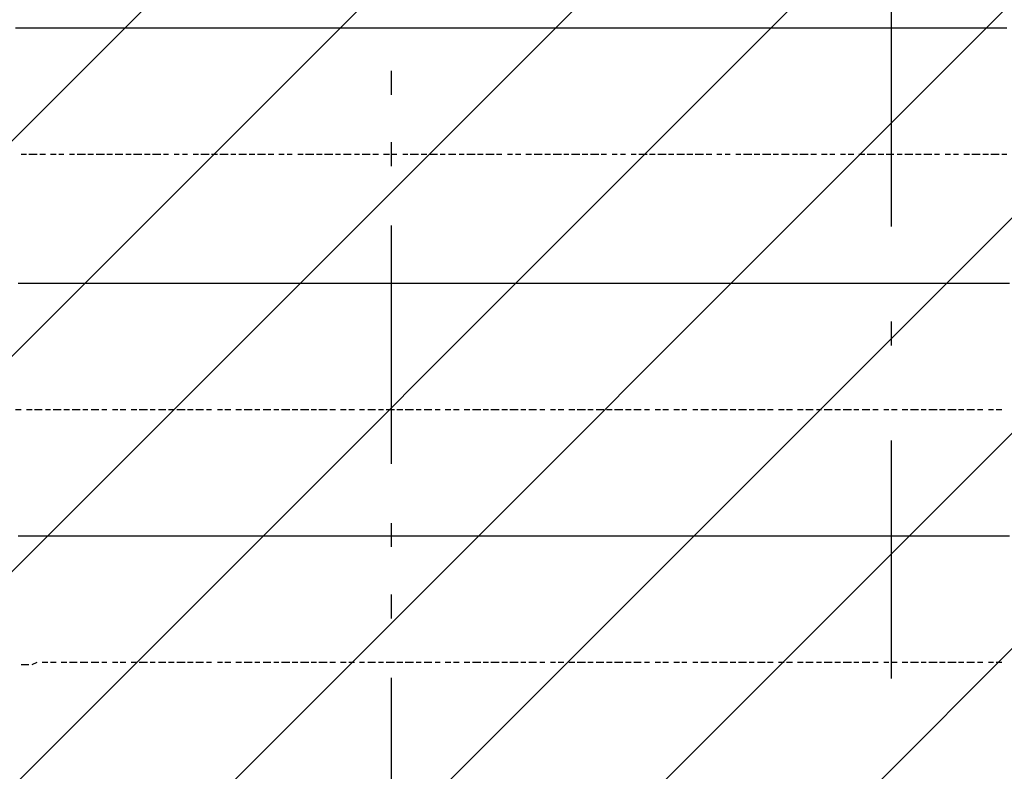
# Model space of a CAD drawing. Extents: x 997 to 109698, y 921 to 94021.
# Tile 413 of 656: x 16112 to 17664, y 43863 to 45047. Entities that reach past the tile are written whole.
import ezdxf

# ---------------------------------------------------------------- set-up
doc = ezdxf.new("R2010")
doc.units = 0
doc.header["$MEASUREMENT"] = 0
for name, color, linetype in [('12', 7, 'CONTINUOUS'), ('28', 7, 'CONTINUOUS'), ('40', 7, 'CONTINUOUS')]:
    doc.layers.add(name, color=color, linetype=linetype)

msp = doc.modelspace()

# ---------------------------------------------------------------- linework, layer by layer
at = {"layer": '12', "color": 5}
for p, q in [((16105.630503, 45033.563401), (16114.630503, 45033.563401)), ((16114.630503, 45033.563401), (16126.630503, 45033.563401)), ((16126.630503, 45033.563401), (16135.630503, 45033.563401)), ((16135.630503, 45033.563401), (16147.630503, 45033.563401)), ((16147.630503, 45033.563401), (16156.630503, 45033.563401)), ((16156.630503, 45033.563401), (16164.630503, 45033.563401)), ((16164.630503, 45033.563401), (16177.630503, 45033.563401)), ((16177.630503, 45033.563401), (16186.630503, 45033.563401)), ((16186.630503, 45033.563401), (16194.630503, 45033.563401)), ((16194.630503, 45033.563401), (16207.630503, 45033.563401)), ((16207.630503, 45033.563401), (16215.630503, 45033.563401)), ((16215.630503, 45033.563401), (16224.630503, 45033.563401)), ((16224.630503, 45033.563401), (16236.630503, 45033.563401)), ((16236.630503, 45033.563401), (16245.630503, 45033.563401)), ((16245.630503, 45033.563401), (16258.630503, 45033.563401)), ((16258.630503, 45033.563401), (16266.630503, 45033.563401)), ((16266.630503, 45033.563401), (16274.630503, 45033.563401)), ((16274.630503, 45033.563401), (16287.630503, 45033.563401)), ((16287.630503, 45033.563401), (16296.630503, 45033.563401)), ((16296.630503, 45033.563401), (16304.630503, 45033.563401)), ((16304.630503, 45033.563401), (16317.630503, 45033.563401)), ((16317.630503, 45033.563401), (16325.630503, 45033.563401)), ((16325.630503, 45033.563401), (16334.630503, 45033.563401)), ((16334.630503, 45033.563401), (16346.630503, 45033.563401)), ((16346.630503, 45033.563401), (16355.630503, 45033.563401)), ((16355.630503, 45033.563401), (16368.630503, 45033.563401)), ((16368.630503, 45033.563401), (16376.630503, 45033.563401)), ((16376.630503, 45033.563401), (16385.630503, 45033.563401)), ((16385.630503, 45033.563401), (16397.630503, 45033.563401)), ((16397.630503, 45033.563401), (16406.630503, 45033.563401)), ((16406.630503, 45033.563401), (16414.630503, 45033.563401)), ((16414.630503, 45033.563401), (16427.630503, 45033.563401)), ((16427.630503, 45033.563401), (16435.630503, 45033.563401)), ((16435.630503, 45033.563401), (16444.630503, 45033.563401)), ((16444.630503, 45033.563401), (16457.630503, 45033.563401)), ((16457.630503, 45033.563401), (16465.630503, 45033.563401)), ((16465.630503, 45033.563401), (16478.630503, 45033.563401)), ((16478.630503, 45033.563401), (16486.630503, 45033.563401)), ((16486.630503, 45033.563401), (16495.630503, 45033.563401)), ((16495.630503, 45033.563401), (16507.630503, 45033.563401)), ((16507.630503, 45033.563401), (16516.630503, 45033.563401)), ((16516.630503, 45033.563401), (16524.630503, 45033.563401)), ((16524.630503, 45033.563401), (16537.630503, 45033.563401)), ((16537.630503, 45033.563401), (16545.630503, 45033.563401)), ((16545.630503, 45033.563401), (16554.630503, 45033.563401)), ((16554.630503, 45033.563401), (16567.630503, 45033.563401)), ((16567.630503, 45033.563401), (16575.630503, 45033.563401)), ((16575.630503, 45033.563401), (16583.630503, 45033.563401)), ((16583.630503, 45033.563401), (16596.630503, 45033.563401)), ((16596.630503, 45033.563401), (16605.630503, 45033.563401)), ((16605.630503, 45033.563401), (16617.630503, 45033.563401)), ((16617.630503, 45033.563401), (16626.630503, 45033.563401)), ((16626.630503, 45033.563401), (16634.630503, 45033.563401)), ((16634.630503, 45033.563401), (16647.630503, 45033.563401)), ((16647.630503, 45033.563401), (16655.630503, 45033.563401)), ((16655.630503, 45033.563401), (16664.630503, 45033.563401)), ((16664.630503, 45033.563401), (16677.630503, 45033.563401)), ((16677.630503, 45033.563401), (16685.630503, 45033.563401)), ((16685.630503, 45033.563401), (16694.630503, 45033.563401)), ((16694.630503, 45033.563401), (16706.630503, 45033.563401)), ((16706.630503, 45033.563401), (16715.630503, 45033.563401)), ((16715.630503, 45033.563401), (16727.630503, 45033.563401)), ((16727.630503, 45033.563401), (16736.630503, 45033.563401)), ((16736.630503, 45033.563401), (16744.630503, 45033.563401)), ((16744.630503, 45033.563401), (16757.630503, 45033.563401)), ((16757.630503, 45033.563401), (16766.630503, 45033.563401)), ((16766.630503, 45033.563401), (16774.630503, 45033.563401)), ((16774.630503, 45033.563401), (16787.630503, 45033.563401)), ((16787.630503, 45033.563401), (16795.630503, 45033.563401)), ((16795.630503, 45033.563401), (16804.630503, 45033.563401)), ((16804.630503, 45033.563401), (16816.630503, 45033.563401)), ((16816.630503, 45033.563401), (16825.630503, 45033.563401)), ((16825.630503, 45033.563401), (16838.630503, 45033.563401)), ((16838.630503, 45033.563401), (16846.630503, 45033.563401)), ((16846.630503, 45033.563401), (16854.630503, 45033.563401)), ((16854.630503, 45033.563401), (16867.630503, 45033.563401)), ((16867.630503, 45033.563401), (16876.630503, 45033.563401)), ((16876.630503, 45033.563401), (16884.630503, 45033.563401)), ((16884.630503, 45033.563401), (16897.630503, 45033.563401)), ((16897.630503, 45033.563401), (16905.630503, 45033.563401)), ((16905.630503, 45033.563401), (16914.630503, 45033.563401)), ((16914.630503, 45033.563401), (16926.630503, 45033.563401)), ((16926.630503, 45033.563401), (16935.630503, 45033.563401)), ((16935.630503, 45033.563401), (16948.630503, 45033.563401)), ((16948.630503, 45033.563401), (16956.630503, 45033.563401)), ((16956.630503, 45033.563401), (16965.630503, 45033.563401)), ((16965.630503, 45033.563401), (16977.630503, 45033.563401)), ((16977.630503, 45033.563401), (16986.630503, 45033.563401)), ((16986.630503, 45033.563401), (16994.630503, 45033.563401)), ((16994.630503, 45033.563401), (17007.630503, 45033.563401)), ((17007.630503, 45033.563401), (17015.630503, 45033.563401)), ((17015.630503, 45033.563401), (17024.630503, 45033.563401)), ((17024.630503, 45033.563401), (17036.630503, 45033.563401)), ((17036.630503, 45033.563401), (17045.630503, 45033.563401)), ((17045.630503, 45033.563401), (17058.630503, 45033.563401)), ((17058.630503, 45033.563401), (17066.630503, 45033.563401)), ((17066.630503, 45033.563401), (17075.630503, 45033.563401)), ((17075.630503, 45033.563401), (17087.630503, 45033.563401)), ((17087.630503, 45033.563401), (17096.630503, 45033.563401)), ((17096.630503, 45033.563401), (17104.630503, 45033.563401)), ((17104.630503, 45033.563401), (17117.630503, 45033.563401)), ((17117.630503, 45033.563401), (17125.630503, 45033.563401)), ((17125.630503, 45033.563401), (17134.630503, 45033.563401)), ((17134.630503, 45033.563401), (17147.630503, 45033.563401)), ((17147.630503, 45033.563401), (17155.630503, 45033.563401)), ((17155.630503, 45033.563401), (17163.630503, 45033.563401)), ((17163.630503, 45033.563401), (17176.630503, 45033.563401)), ((17176.630503, 45033.563401), (17185.630503, 45033.563401)), ((17185.630503, 45033.563401), (17197.630503, 45033.563401)), ((17197.630503, 45033.563401), (17206.630503, 45033.563401)), ((17206.630503, 45033.563401), (17214.630503, 45033.563401)), ((17214.630503, 45033.563401), (17227.630503, 45033.563401)), ((17227.630503, 45033.563401), (17235.630503, 45033.563401)), ((17235.630503, 45033.563401), (17244.630503, 45033.563401)), ((17244.630503, 45033.563401), (17257.630503, 45033.563401)), ((17257.630503, 45033.563401), (17265.630503, 45033.563401)), ((17265.630503, 45033.563401), (17274.630503, 45033.563401)), ((17274.630503, 45033.563401), (17286.630503, 45033.563401)), ((17286.630503, 45033.563401), (17295.630503, 45033.563401)), ((17295.630503, 45033.563401), (17307.630503, 45033.563401)), ((17307.630503, 45033.563401), (17316.630503, 45033.563401)), ((17316.630503, 45033.563401), (17324.630503, 45033.563401)), ((17324.630503, 45033.563401), (17337.630503, 45033.563401)), ((17337.630503, 45033.563401), (17346.630503, 45033.563401)), ((17346.630503, 45033.563401), (17354.630503, 45033.563401)), ((17354.630503, 45033.563401), (17367.630503, 45033.563401)), ((17367.630503, 45033.563401), (17375.630503, 45033.563401)), ((17375.630503, 45033.563401), (17384.630503, 45033.563401)), ((17384.630503, 45033.563401), (17396.630503, 45033.563401)), ((17396.630503, 45033.563401), (17405.630503, 45033.563401)), ((17405.630503, 45033.563401), (17417.630503, 45033.563401)), ((17417.630503, 45033.563401), (17426.630503, 45033.563401)), ((17426.630503, 45033.563401), (17434.630503, 45033.563401)), ((17434.630503, 45033.563401), (17447.630503, 45033.563401)), ((17447.630503, 45033.563401), (17456.630503, 45033.563401)), ((17456.630503, 45033.563401), (17464.630503, 45033.563401)), ((17464.630503, 45033.563401), (17477.630503, 45033.563401)), ((17477.630503, 45033.563401), (17485.630503, 45033.563401)), ((17485.630503, 45033.563401), (17494.630503, 45033.563401)), ((17494.630503, 45033.563401), (17506.630503, 45033.563401)), ((17506.630503, 45033.563401), (17515.630503, 45033.563401)), ((17515.630503, 45033.563401), (17528.630503, 45033.563401)), ((17528.630503, 45033.563401), (17536.630503, 45033.563401)), ((17536.630503, 45033.563401), (17544.630503, 45033.563401)), ((17544.630503, 45033.563401), (17557.630503, 45033.563401)), ((17557.630503, 45033.563401), (17566.630503, 45033.563401)), ((17566.630503, 45033.563401), (17574.630503, 45033.563401)), ((17574.630503, 45033.563401), (17587.630503, 45033.563401)), ((17587.630503, 45033.563401), (17595.630503, 45033.563401)), ((17595.630503, 45033.563401), (17604.630503, 45033.563401)), ((17604.630503, 45033.563401), (17616.630503, 45033.563401)), ((17616.630503, 45033.563401), (17625.630503, 45033.563401)), ((17625.630503, 45033.563401), (17638.630503, 45033.563401)), ((17638.630503, 45033.563401), (17646.630503, 45033.563401)), ((17646.630503, 45033.563401), (17655.630503, 45033.563401)), ((17655.630503, 45033.563401), (17667.630503, 45033.563401)), ((16109.630503, 44631.563401), (16122.630503, 44631.563401)), ((16122.630503, 44631.563401), (16131.630503, 44631.563401)), ((16131.630503, 44631.563401), (16139.630503, 44631.563401)), ((16139.630503, 44631.563401), (16152.630503, 44631.563401)), ((16152.630503, 44631.563401), (16160.630503, 44631.563401)), ((16160.630503, 44631.563401), (16169.630503, 44631.563401)), ((16169.630503, 44631.563401), (16181.630503, 44631.563401)), ((16181.630503, 44631.563401), (16190.630503, 44631.563401)), ((16190.630503, 44631.563401), (16202.630503, 44631.563401)), ((16202.630503, 44631.563401), (16211.630503, 44631.563401)), ((16211.630503, 44631.563401), (16219.630503, 44631.563401)), ((16219.630503, 44631.563401), (16232.630503, 44631.563401)), ((16232.630503, 44631.563401), (16241.630503, 44631.563401)), ((16241.630503, 44631.563401), (16249.630503, 44631.563401)), ((16249.630503, 44631.563401), (16262.630503, 44631.563401)), ((16262.630503, 44631.563401), (16270.630503, 44631.563401)), ((16270.630503, 44631.563401), (16279.630503, 44631.563401)), ((16279.630503, 44631.563401), (16291.630503, 44631.563401)), ((16291.630503, 44631.563401), (16300.630503, 44631.563401)), ((16300.630503, 44631.563401), (16313.630503, 44631.563401)), ((16313.630503, 44631.563401), (16321.630503, 44631.563401)), ((16321.630503, 44631.563401), (16330.630503, 44631.563401)), ((16330.630503, 44631.563401), (16342.630503, 44631.563401)), ((16342.630503, 44631.563401), (16351.630503, 44631.563401)), ((16351.630503, 44631.563401), (16359.630503, 44631.563401)), ((16359.630503, 44631.563401), (16372.630503, 44631.563401)), ((16372.630503, 44631.563401), (16380.630503, 44631.563401)), ((16380.630503, 44631.563401), (16389.630503, 44631.563401)), ((16389.630503, 44631.563401), (16401.630503, 44631.563401)), ((16401.630503, 44631.563401), (16410.630503, 44631.563401)), ((16410.630503, 44631.563401), (16423.630503, 44631.563401)), ((16423.630503, 44631.563401), (16431.630503, 44631.563401)), ((16431.630503, 44631.563401), (16440.630503, 44631.563401)), ((16440.630503, 44631.563401), (16452.630503, 44631.563401)), ((16452.630503, 44631.563401), (16461.630503, 44631.563401)), ((16461.630503, 44631.563401), (16469.630503, 44631.563401)), ((16469.630503, 44631.563401), (16482.630503, 44631.563401)), ((16482.630503, 44631.563401), (16490.630503, 44631.563401)), ((16490.630503, 44631.563401), (16499.630503, 44631.563401)), ((16499.630503, 44631.563401), (16512.630503, 44631.563401)), ((16512.630503, 44631.563401), (16520.630503, 44631.563401)), ((16520.630503, 44631.563401), (16528.630503, 44631.563401)), ((16528.630503, 44631.563401), (16541.630503, 44631.563401)), ((16541.630503, 44631.563401), (16550.630503, 44631.563401)), ((16550.630503, 44631.563401), (16562.630503, 44631.563401)), ((16562.630503, 44631.563401), (16571.630503, 44631.563401)), ((16571.630503, 44631.563401), (16579.630503, 44631.563401)), ((16579.630503, 44631.563401), (16592.630503, 44631.563401)), ((16592.630503, 44631.563401), (16600.630503, 44631.563401)), ((16600.630503, 44631.563401), (16609.630503, 44631.563401)), ((16609.630503, 44631.563401), (16622.630503, 44631.563401)), ((16622.630503, 44631.563401), (16630.630503, 44631.563401)), ((16630.630503, 44631.563401), (16639.630503, 44631.563401)), ((16639.630503, 44631.563401), (16651.630503, 44631.563401)), ((16651.630503, 44631.563401), (16660.630503, 44631.563401)), ((16660.630503, 44631.563401), (16672.630503, 44631.563401)), ((16672.630503, 44631.563401), (16681.630503, 44631.563401)), ((16681.630503, 44631.563401), (16689.630503, 44631.563401)), ((16689.630503, 44631.563401), (16702.630503, 44631.563401)), ((16702.630503, 44631.563401), (16710.630503, 44631.563401)), ((16710.630503, 44631.563401), (16719.630503, 44631.563401)), ((16719.630503, 44631.563401), (16732.630503, 44631.563401)), ((16732.630503, 44631.563401), (16740.630503, 44631.563401)), ((16740.630503, 44631.563401), (16749.630503, 44631.563401)), ((16749.630503, 44631.563401), (16761.630503, 44631.563401)), ((16761.630503, 44631.563401), (16770.630503, 44631.563401)), ((16770.630503, 44631.563401), (16782.630503, 44631.563401)), ((16782.630503, 44631.563401), (16791.630503, 44631.563401)), ((16791.630503, 44631.563401), (16799.630503, 44631.563401)), ((16799.630503, 44631.563401), (16812.630503, 44631.563401)), ((16812.630503, 44631.563401), (16821.630503, 44631.563401)), ((16821.630503, 44631.563401), (16829.630503, 44631.563401)), ((16829.630503, 44631.563401), (16842.630503, 44631.563401)), ((16842.630503, 44631.563401), (16850.630503, 44631.563401)), ((16850.630503, 44631.563401), (16859.630503, 44631.563401)), ((16859.630503, 44631.563401), (16871.630503, 44631.563401)), ((16871.630503, 44631.563401), (16880.630503, 44631.563401)), ((16880.630503, 44631.563401), (16893.630503, 44631.563401)), ((16893.630503, 44631.563401), (16901.630503, 44631.563401)), ((16901.630503, 44631.563401), (16909.630503, 44631.563401)), ((16909.630503, 44631.563401), (16922.630503, 44631.563401)), ((16922.630503, 44631.563401), (16931.630503, 44631.563401)), ((16931.630503, 44631.563401), (16939.630503, 44631.563401)), ((16939.630503, 44631.563401), (16952.630503, 44631.563401)), ((16952.630503, 44631.563401), (16960.630503, 44631.563401)), ((16960.630503, 44631.563401), (16969.630503, 44631.563401)), ((16969.630503, 44631.563401), (16981.630503, 44631.563401)), ((16981.630503, 44631.563401), (16990.630503, 44631.563401)), ((16990.630503, 44631.563401), (17003.630503, 44631.563401)), ((17003.630503, 44631.563401), (17011.630503, 44631.563401)), ((17011.630503, 44631.563401), (17020.630503, 44631.563401)), ((17020.630503, 44631.563401), (17032.630503, 44631.563401)), ((17032.630503, 44631.563401), (17041.630503, 44631.563401)), ((17041.630503, 44631.563401), (17049.630503, 44631.563401)), ((17049.630503, 44631.563401), (17062.630503, 44631.563401)), ((17062.630503, 44631.563401), (17070.630503, 44631.563401)), ((17070.630503, 44631.563401), (17079.630503, 44631.563401)), ((17079.630503, 44631.563401), (17091.630503, 44631.563401)), ((17091.630503, 44631.563401), (17100.630503, 44631.563401)), ((17100.630503, 44631.563401), (17113.630503, 44631.563401)), ((17113.630503, 44631.563401), (17121.630503, 44631.563401)), ((17121.630503, 44631.563401), (17130.630503, 44631.563401)), ((17130.630503, 44631.563401), (17142.630503, 44631.563401)), ((17142.630503, 44631.563401), (17151.630503, 44631.563401)), ((17151.630503, 44631.563401), (17159.630503, 44631.563401)), ((17159.630503, 44631.563401), (17172.630503, 44631.563401)), ((17172.630503, 44631.563401), (17180.630503, 44631.563401)), ((17180.630503, 44631.563401), (17189.630503, 44631.563401)), ((17189.630503, 44631.563401), (17202.630503, 44631.563401)), ((17202.630503, 44631.563401), (17210.630503, 44631.563401)), ((17210.630503, 44631.563401), (17218.630503, 44631.563401)), ((17218.630503, 44631.563401), (17231.630503, 44631.563401)), ((17231.630503, 44631.563401), (17240.630503, 44631.563401)), ((17240.630503, 44631.563401), (17252.630503, 44631.563401)), ((17252.630503, 44631.563401), (17261.630503, 44631.563401)), ((17261.630503, 44631.563401), (17269.630503, 44631.563401)), ((17269.630503, 44631.563401), (17282.630503, 44631.563401)), ((17282.630503, 44631.563401), (17290.630503, 44631.563401)), ((17290.630503, 44631.563401), (17299.630503, 44631.563401)), ((17299.630503, 44631.563401), (17312.630503, 44631.563401)), ((17312.630503, 44631.563401), (17320.630503, 44631.563401)), ((17320.630503, 44631.563401), (17329.630503, 44631.563401)), ((17329.630503, 44631.563401), (17341.630503, 44631.563401)), ((17341.630503, 44631.563401), (17350.630503, 44631.563401)), ((17350.630503, 44631.563401), (17362.630503, 44631.563401)), ((17362.630503, 44631.563401), (17371.630503, 44631.563401)), ((17371.630503, 44631.563401), (17379.630503, 44631.563401)), ((17379.630503, 44631.563401), (17392.630503, 44631.563401)), ((17392.630503, 44631.563401), (17401.630503, 44631.563401)), ((17401.630503, 44631.563401), (17409.630503, 44631.563401)), ((17409.630503, 44631.563401), (17422.630503, 44631.563401)), ((17422.630503, 44631.563401), (17430.630503, 44631.563401)), ((17430.630503, 44631.563401), (17439.630503, 44631.563401)), ((17439.630503, 44631.563401), (17451.630503, 44631.563401)), ((17451.630503, 44631.563401), (17460.630503, 44631.563401)), ((17460.630503, 44631.563401), (17473.630503, 44631.563401)), ((17473.630503, 44631.563401), (17481.630503, 44631.563401)), ((17481.630503, 44631.563401), (17489.630503, 44631.563401)), ((17489.630503, 44631.563401), (17502.630503, 44631.563401)), ((17502.630503, 44631.563401), (17511.630503, 44631.563401)), ((17511.630503, 44631.563401), (17519.630503, 44631.563401)), ((17519.630503, 44631.563401), (17532.630503, 44631.563401)), ((17532.630503, 44631.563401), (17540.630503, 44631.563401)), ((17540.630503, 44631.563401), (17549.630503, 44631.563401)), ((17549.630503, 44631.563401), (17561.630503, 44631.563401)), ((17561.630503, 44631.563401), (17570.630503, 44631.563401)), ((17570.630503, 44631.563401), (17583.630503, 44631.563401)), ((17583.630503, 44631.563401), (17591.630503, 44631.563401)), ((17591.630503, 44631.563401), (17599.630503, 44631.563401)), ((17599.630503, 44631.563401), (17612.630503, 44631.563401)), ((17612.630503, 44631.563401), (17621.630503, 44631.563401)), ((17621.630503, 44631.563401), (17629.630503, 44631.563401)), ((17629.630503, 44631.563401), (17642.630503, 44631.563401)), ((17642.630503, 44631.563401), (17650.630503, 44631.563401)), ((17650.630503, 44631.563401), (17659.630503, 44631.563401)), ((17659.630503, 44631.563401), (17671.630503, 44631.563401)), ((16109.630503, 44233.563401), (16122.630503, 44233.563401)), ((16122.630503, 44233.563401), (16131.630503, 44233.563401)), ((16131.630503, 44233.563401), (16139.630503, 44233.563401)), ((16139.630503, 44233.563401), (16152.630503, 44233.563401)), ((16152.630503, 44233.563401), (16160.630503, 44233.563401)), ((16160.630503, 44233.563401), (16169.630503, 44233.563401)), ((16169.630503, 44233.563401), (16181.630503, 44233.563401)), ((16181.630503, 44233.563401), (16190.630503, 44233.563401)), ((16190.630503, 44233.563401), (16202.630503, 44233.563401)), ((16202.630503, 44233.563401), (16211.630503, 44233.563401)), ((16211.630503, 44233.563401), (16219.630503, 44233.563401)), ((16219.630503, 44233.563401), (16232.630503, 44233.563401)), ((16232.630503, 44233.563401), (16241.630503, 44233.563401)), ((16241.630503, 44233.563401), (16249.630503, 44233.563401)), ((16249.630503, 44233.563401), (16262.630503, 44233.563401)), ((16262.630503, 44233.563401), (16270.630503, 44233.563401)), ((16270.630503, 44233.563401), (16279.630503, 44233.563401)), ((16279.630503, 44233.563401), (16291.630503, 44233.563401)), ((16291.630503, 44233.563401), (16300.630503, 44233.563401)), ((16300.630503, 44233.563401), (16313.630503, 44233.563401)), ((16313.630503, 44233.563401), (16321.630503, 44233.563401)), ((16321.630503, 44233.563401), (16330.630503, 44233.563401)), ((16330.630503, 44233.563401), (16342.630503, 44233.563401)), ((16342.630503, 44233.563401), (16351.630503, 44233.563401)), ((16351.630503, 44233.563401), (16359.630503, 44233.563401)), ((16359.630503, 44233.563401), (16372.630503, 44233.563401)), ((16372.630503, 44233.563401), (16380.630503, 44233.563401)), ((16380.630503, 44233.563401), (16389.630503, 44233.563401)), ((16389.630503, 44233.563401), (16401.630503, 44233.563401)), ((16401.630503, 44233.563401), (16410.630503, 44233.563401)), ((16410.630503, 44233.563401), (16423.630503, 44233.563401)), ((16423.630503, 44233.563401), (16431.630503, 44233.563401)), ((16431.630503, 44233.563401), (16440.630503, 44233.563401)), ((16440.630503, 44233.563401), (16452.630503, 44233.563401)), ((16452.630503, 44233.563401), (16461.630503, 44233.563401)), ((16461.630503, 44233.563401), (16469.630503, 44233.563401)), ((16469.630503, 44233.563401), (16482.630503, 44233.563401)), ((16482.630503, 44233.563401), (16490.630503, 44233.563401)), ((16490.630503, 44233.563401), (16499.630503, 44233.563401)), ((16499.630503, 44233.563401), (16512.630503, 44233.563401)), ((16512.630503, 44233.563401), (16520.630503, 44233.563401)), ((16520.630503, 44233.563401), (16528.630503, 44233.563401)), ((16528.630503, 44233.563401), (16541.630503, 44233.563401)), ((16541.630503, 44233.563401), (16550.630503, 44233.563401)), ((16550.630503, 44233.563401), (16562.630503, 44233.563401)), ((16562.630503, 44233.563401), (16571.630503, 44233.563401)), ((16571.630503, 44233.563401), (16579.630503, 44233.563401)), ((16579.630503, 44233.563401), (16592.630503, 44233.563401)), ((16592.630503, 44233.563401), (16600.630503, 44233.563401)), ((16600.630503, 44233.563401), (16609.630503, 44233.563401)), ((16609.630503, 44233.563401), (16622.630503, 44233.563401)), ((16622.630503, 44233.563401), (16630.630503, 44233.563401)), ((16630.630503, 44233.563401), (16639.630503, 44233.563401)), ((16639.630503, 44233.563401), (16651.630503, 44233.563401)), ((16651.630503, 44233.563401), (16660.630503, 44233.563401)), ((16660.630503, 44233.563401), (16672.630503, 44233.563401)), ((16672.630503, 44233.563401), (16681.630503, 44233.563401)), ((16681.630503, 44233.563401), (16689.630503, 44233.563401)), ((16689.630503, 44233.563401), (16702.630503, 44233.563401)), ((16702.630503, 44233.563401), (16710.630503, 44233.563401)), ((16710.630503, 44233.563401), (16719.630503, 44233.563401)), ((16719.630503, 44233.563401), (16732.630503, 44233.563401)), ((16732.630503, 44233.563401), (16740.630503, 44233.563401)), ((16740.630503, 44233.563401), (16749.630503, 44233.563401)), ((16749.630503, 44233.563401), (16761.630503, 44233.563401)), ((16761.630503, 44233.563401), (16770.630503, 44233.563401)), ((16770.630503, 44233.563401), (16782.630503, 44233.563401)), ((16782.630503, 44233.563401), (16791.630503, 44233.563401)), ((16791.630503, 44233.563401), (16799.630503, 44233.563401)), ((16799.630503, 44233.563401), (16812.630503, 44233.563401)), ((16812.630503, 44233.563401), (16821.630503, 44233.563401)), ((16821.630503, 44233.563401), (16829.630503, 44233.563401)), ((16829.630503, 44233.563401), (16842.630503, 44233.563401)), ((16842.630503, 44233.563401), (16850.630503, 44233.563401)), ((16850.630503, 44233.563401), (16859.630503, 44233.563401)), ((16859.630503, 44233.563401), (16871.630503, 44233.563401)), ((16871.630503, 44233.563401), (16880.630503, 44233.563401)), ((16880.630503, 44233.563401), (16893.630503, 44233.563401)), ((16893.630503, 44233.563401), (16901.630503, 44233.563401)), ((16901.630503, 44233.563401), (16909.630503, 44233.563401)), ((16909.630503, 44233.563401), (16922.630503, 44233.563401)), ((16922.630503, 44233.563401), (16931.630503, 44233.563401)), ((16931.630503, 44233.563401), (16939.630503, 44233.563401)), ((16939.630503, 44233.563401), (16952.630503, 44233.563401)), ((16952.630503, 44233.563401), (16960.630503, 44233.563401)), ((16960.630503, 44233.563401), (16969.630503, 44233.563401)), ((16969.630503, 44233.563401), (16981.630503, 44233.563401)), ((16981.630503, 44233.563401), (16990.630503, 44233.563401)), ((16990.630503, 44233.563401), (17003.630503, 44233.563401)), ((17003.630503, 44233.563401), (17011.630503, 44233.563401)), ((17011.630503, 44233.563401), (17020.630503, 44233.563401)), ((17020.630503, 44233.563401), (17032.630503, 44233.563401)), ((17032.630503, 44233.563401), (17041.630503, 44233.563401)), ((17041.630503, 44233.563401), (17049.630503, 44233.563401)), ((17049.630503, 44233.563401), (17062.630503, 44233.563401)), ((17062.630503, 44233.563401), (17070.630503, 44233.563401)), ((17070.630503, 44233.563401), (17079.630503, 44233.563401)), ((17079.630503, 44233.563401), (17091.630503, 44233.563401)), ((17091.630503, 44233.563401), (17100.630503, 44233.563401)), ((17100.630503, 44233.563401), (17113.630503, 44233.563401)), ((17113.630503, 44233.563401), (17121.630503, 44233.563401)), ((17121.630503, 44233.563401), (17130.630503, 44233.563401)), ((17130.630503, 44233.563401), (17142.630503, 44233.563401)), ((17142.630503, 44233.563401), (17151.630503, 44233.563401)), ((17151.630503, 44233.563401), (17159.630503, 44233.563401)), ((17159.630503, 44233.563401), (17172.630503, 44233.563401)), ((17172.630503, 44233.563401), (17180.630503, 44233.563401)), ((17180.630503, 44233.563401), (17189.630503, 44233.563401)), ((17189.630503, 44233.563401), (17202.630503, 44233.563401)), ((17202.630503, 44233.563401), (17210.630503, 44233.563401)), ((17210.630503, 44233.563401), (17218.630503, 44233.563401)), ((17218.630503, 44233.563401), (17231.630503, 44233.563401)), ((17231.630503, 44233.563401), (17240.630503, 44233.563401)), ((17240.630503, 44233.563401), (17252.630503, 44233.563401)), ((17252.630503, 44233.563401), (17261.630503, 44233.563401)), ((17261.630503, 44233.563401), (17269.630503, 44233.563401)), ((17269.630503, 44233.563401), (17282.630503, 44233.563401)), ((17282.630503, 44233.563401), (17290.630503, 44233.563401)), ((17290.630503, 44233.563401), (17299.630503, 44233.563401)), ((17299.630503, 44233.563401), (17312.630503, 44233.563401)), ((17312.630503, 44233.563401), (17320.630503, 44233.563401)), ((17320.630503, 44233.563401), (17329.630503, 44233.563401)), ((17329.630503, 44233.563401), (17341.630503, 44233.563401)), ((17341.630503, 44233.563401), (17350.630503, 44233.563401)), ((17350.630503, 44233.563401), (17362.630503, 44233.563401)), ((17362.630503, 44233.563401), (17371.630503, 44233.563401)), ((17371.630503, 44233.563401), (17379.630503, 44233.563401)), ((17379.630503, 44233.563401), (17392.630503, 44233.563401)), ((17392.630503, 44233.563401), (17401.630503, 44233.563401)), ((17401.630503, 44233.563401), (17409.630503, 44233.563401)), ((17409.630503, 44233.563401), (17422.630503, 44233.563401)), ((17422.630503, 44233.563401), (17430.630503, 44233.563401)), ((17430.630503, 44233.563401), (17439.630503, 44233.563401)), ((17439.630503, 44233.563401), (17451.630503, 44233.563401)), ((17451.630503, 44233.563401), (17460.630503, 44233.563401)), ((17460.630503, 44233.563401), (17473.630503, 44233.563401)), ((17473.630503, 44233.563401), (17481.630503, 44233.563401)), ((17481.630503, 44233.563401), (17489.630503, 44233.563401)), ((17489.630503, 44233.563401), (17502.630503, 44233.563401)), ((17502.630503, 44233.563401), (17511.630503, 44233.563401)), ((17511.630503, 44233.563401), (17519.630503, 44233.563401)), ((17519.630503, 44233.563401), (17532.630503, 44233.563401)), ((17532.630503, 44233.563401), (17540.630503, 44233.563401)), ((17540.630503, 44233.563401), (17549.630503, 44233.563401)), ((17549.630503, 44233.563401), (17561.630503, 44233.563401)), ((17561.630503, 44233.563401), (17570.630503, 44233.563401)), ((17570.630503, 44233.563401), (17583.630503, 44233.563401)), ((17583.630503, 44233.563401), (17591.630503, 44233.563401)), ((17591.630503, 44233.563401), (17599.630503, 44233.563401)), ((17599.630503, 44233.563401), (17612.630503, 44233.563401)), ((17612.630503, 44233.563401), (17621.630503, 44233.563401)), ((17621.630503, 44233.563401), (17629.630503, 44233.563401)), ((17629.630503, 44233.563401), (17642.630503, 44233.563401)), ((17642.630503, 44233.563401), (17650.630503, 44233.563401)), ((17650.630503, 44233.563401), (17659.630503, 44233.563401)), ((17659.630503, 44233.563401), (17671.630503, 44233.563401))]:
    msp.add_line(p, q, dxfattribs=at)
at = {"layer": '12', "color": 1}
for p, q in [((16114.630503, 44834.563401), (16122.630503, 44834.563401)), ((16126.630503, 44834.563401), (16139.630503, 44834.563401)), ((16143.630503, 44834.563401), (16152.630503, 44834.563401)), ((16160.630503, 44834.563401), (16169.630503, 44834.563401)), ((16173.630503, 44834.563401), (16181.630503, 44834.563401)), ((16190.630503, 44834.563401), (16198.630503, 44834.563401)), ((16202.630503, 44834.563401), (16215.630503, 44834.563401)), ((16219.630503, 44834.563401), (16228.630503, 44834.563401)), ((16232.630503, 44834.563401), (16245.630503, 44834.563401)), ((16249.630503, 44834.563401), (16258.630503, 44834.563401)), ((16262.630503, 44834.563401), (16274.630503, 44834.563401)), ((16279.630503, 44834.563401), (16287.630503, 44834.563401)), ((16291.630503, 44834.563401), (16304.630503, 44834.563401)), ((16308.630503, 44834.563401), (16317.630503, 44834.563401)), ((16321.630503, 44834.563401), (16334.630503, 44834.563401)), ((16338.630503, 44834.563401), (16346.630503, 44834.563401)), ((16355.630503, 44834.563401), (16363.630503, 44834.563401)), ((16368.630503, 44834.563401), (16376.630503, 44834.563401)), ((16385.630503, 44834.563401), (16393.630503, 44834.563401)), ((16397.630503, 44834.563401), (16410.630503, 44834.563401)), ((16414.630503, 44834.563401), (16423.630503, 44834.563401)), ((16427.630503, 44834.563401), (16440.630503, 44834.563401)), ((16444.630503, 44834.563401), (16452.630503, 44834.563401)), ((16457.630503, 44834.563401), (16469.630503, 44834.563401)), ((16473.630503, 44834.563401), (16482.630503, 44834.563401)), ((16486.630503, 44834.563401), (16499.630503, 44834.563401)), ((16503.630503, 44834.563401), (16512.630503, 44834.563401)), ((16520.630503, 44834.563401), (16528.630503, 44834.563401)), ((16533.630503, 44834.563401), (16541.630503, 44834.563401)), ((16550.630503, 44834.563401), (16558.630503, 44834.563401)), ((16562.630503, 44834.563401), (16575.630503, 44834.563401)), ((16579.630503, 44834.563401), (16588.630503, 44834.563401)), ((16592.630503, 44834.563401), (16605.630503, 44834.563401)), ((16609.630503, 44834.563401), (16617.630503, 44834.563401)), ((16622.630503, 44834.563401), (16634.630503, 44834.563401)), ((16639.630503, 44834.563401), (16647.630503, 44834.563401)), ((16651.630503, 44834.563401), (16664.630503, 44834.563401)), ((16668.630503, 44834.563401), (16677.630503, 44834.563401)), ((16685.630503, 44834.563401), (16694.630503, 44834.563401)), ((16698.630503, 44834.563401), (16706.630503, 44834.563401)), ((16715.630503, 44834.563401), (16723.630503, 44834.563401)), ((16727.630503, 44834.563401), (16740.630503, 44834.563401)), ((16744.630503, 44834.563401), (16753.630503, 44834.563401)), ((16757.630503, 44834.563401), (16770.630503, 44834.563401)), ((16774.630503, 44834.563401), (16782.630503, 44834.563401)), ((16787.630503, 44834.563401), (16799.630503, 44834.563401)), ((16804.630503, 44834.563401), (16812.630503, 44834.563401)), ((16816.630503, 44834.563401), (16829.630503, 44834.563401)), ((16833.630503, 44834.563401), (16842.630503, 44834.563401)), ((16846.630503, 44834.563401), (16859.630503, 44834.563401)), ((16863.630503, 44834.563401), (16871.630503, 44834.563401)), ((16880.630503, 44834.563401), (16888.630503, 44834.563401)), ((16893.630503, 44834.563401), (16901.630503, 44834.563401)), ((16909.630503, 44834.563401), (16918.630503, 44834.563401)), ((16922.630503, 44834.563401), (16935.630503, 44834.563401)), ((16939.630503, 44834.563401), (16948.630503, 44834.563401)), ((16952.630503, 44834.563401), (16965.630503, 44834.563401)), ((16969.630503, 44834.563401), (16977.630503, 44834.563401)), ((16981.630503, 44834.563401), (16994.630503, 44834.563401)), ((16998.630503, 44834.563401), (17007.630503, 44834.563401)), ((17011.630503, 44834.563401), (17024.630503, 44834.563401)), ((17028.630503, 44834.563401), (17036.630503, 44834.563401)), ((17045.630503, 44834.563401), (17053.630503, 44834.563401)), ((17058.630503, 44834.563401), (17066.630503, 44834.563401)), ((17075.630503, 44834.563401), (17083.630503, 44834.563401)), ((17087.630503, 44834.563401), (17100.630503, 44834.563401)), ((17104.630503, 44834.563401), (17113.630503, 44834.563401)), ((17117.630503, 44834.563401), (17130.630503, 44834.563401)), ((17134.630503, 44834.563401), (17142.630503, 44834.563401)), ((17147.630503, 44834.563401), (17159.630503, 44834.563401)), ((17163.630503, 44834.563401), (17172.630503, 44834.563401)), ((17176.630503, 44834.563401), (17189.630503, 44834.563401)), ((17193.630503, 44834.563401), (17202.630503, 44834.563401)), ((17210.630503, 44834.563401), (17218.630503, 44834.563401)), ((17223.630503, 44834.563401), (17231.630503, 44834.563401)), ((17240.630503, 44834.563401), (17248.630503, 44834.563401)), ((17252.630503, 44834.563401), (17265.630503, 44834.563401)), ((17269.630503, 44834.563401), (17278.630503, 44834.563401)), ((17282.630503, 44834.563401), (17295.630503, 44834.563401)), ((17299.630503, 44834.563401), (17307.630503, 44834.563401)), ((17312.630503, 44834.563401), (17324.630503, 44834.563401)), ((17329.630503, 44834.563401), (17337.630503, 44834.563401)), ((17341.630503, 44834.563401), (17354.630503, 44834.563401)), ((17358.630503, 44834.563401), (17367.630503, 44834.563401)), ((17375.630503, 44834.563401), (17384.630503, 44834.563401)), ((17388.630503, 44834.563401), (17396.630503, 44834.563401)), ((17405.630503, 44834.563401), (17413.630503, 44834.563401)), ((17417.630503, 44834.563401), (17426.630503, 44834.563401)), ((17434.630503, 44834.563401), (17443.630503, 44834.563401)), ((17447.630503, 44834.563401), (17460.630503, 44834.563401)), ((17464.630503, 44834.563401), (17473.630503, 44834.563401)), ((17477.630503, 44834.563401), (17489.630503, 44834.563401)), ((17494.630503, 44834.563401), (17502.630503, 44834.563401)), ((17506.630503, 44834.563401), (17519.630503, 44834.563401)), ((17523.630503, 44834.563401), (17532.630503, 44834.563401)), ((17536.630503, 44834.563401), (17549.630503, 44834.563401)), ((17553.630503, 44834.563401), (17561.630503, 44834.563401)), ((17570.630503, 44834.563401), (17578.630503, 44834.563401)), ((17583.630503, 44834.563401), (17591.630503, 44834.563401)), ((17599.630503, 44834.563401), (17608.630503, 44834.563401)), ((17612.630503, 44834.563401), (17625.630503, 44834.563401)), ((17629.630503, 44834.563401), (17638.630503, 44834.563401)), ((17642.630503, 44834.563401), (17655.630503, 44834.563401)), ((17659.630503, 44834.563401), (17667.630503, 44834.563401)), ((16105.630503, 44432.563401), (16114.630503, 44432.563401)), ((16122.630503, 44432.563401), (16131.630503, 44432.563401)), ((16135.630503, 44432.563401), (16147.630503, 44432.563401)), ((16152.630503, 44432.563401), (16160.630503, 44432.563401)), ((16164.630503, 44432.563401), (16177.630503, 44432.563401)), ((16181.630503, 44432.563401), (16190.630503, 44432.563401)), ((16194.630503, 44432.563401), (16207.630503, 44432.563401)), ((16211.630503, 44432.563401), (16219.630503, 44432.563401)), ((16224.630503, 44432.563401), (16236.630503, 44432.563401)), ((16241.630503, 44432.563401), (16249.630503, 44432.563401)), ((16258.630503, 44432.563401), (16266.630503, 44432.563401)), ((16270.630503, 44432.563401), (16279.630503, 44432.563401)), ((16287.630503, 44432.563401), (16296.630503, 44432.563401)), ((16300.630503, 44432.563401), (16313.630503, 44432.563401)), ((16317.630503, 44432.563401), (16325.630503, 44432.563401)), ((16330.630503, 44432.563401), (16342.630503, 44432.563401)), ((16346.630503, 44432.563401), (16355.630503, 44432.563401)), ((16359.630503, 44432.563401), (16372.630503, 44432.563401)), ((16376.630503, 44432.563401), (16385.630503, 44432.563401)), ((16389.630503, 44432.563401), (16401.630503, 44432.563401)), ((16406.630503, 44432.563401), (16414.630503, 44432.563401)), ((16423.630503, 44432.563401), (16431.630503, 44432.563401)), ((16435.630503, 44432.563401), (16444.630503, 44432.563401)), ((16452.630503, 44432.563401), (16461.630503, 44432.563401)), ((16465.630503, 44432.563401), (16478.630503, 44432.563401)), ((16482.630503, 44432.563401), (16490.630503, 44432.563401)), ((16495.630503, 44432.563401), (16507.630503, 44432.563401)), ((16512.630503, 44432.563401), (16520.630503, 44432.563401)), ((16524.630503, 44432.563401), (16537.630503, 44432.563401)), ((16541.630503, 44432.563401), (16550.630503, 44432.563401)), ((16554.630503, 44432.563401), (16567.630503, 44432.563401)), ((16571.630503, 44432.563401), (16579.630503, 44432.563401)), ((16583.630503, 44432.563401), (16596.630503, 44432.563401)), ((16600.630503, 44432.563401), (16609.630503, 44432.563401)), ((16617.630503, 44432.563401), (16626.630503, 44432.563401)), ((16630.630503, 44432.563401), (16639.630503, 44432.563401)), ((16647.630503, 44432.563401), (16655.630503, 44432.563401)), ((16660.630503, 44432.563401), (16672.630503, 44432.563401)), ((16677.630503, 44432.563401), (16685.630503, 44432.563401)), ((16689.630503, 44432.563401), (16702.630503, 44432.563401)), ((16706.630503, 44432.563401), (16715.630503, 44432.563401)), ((16719.630503, 44432.563401), (16732.630503, 44432.563401)), ((16736.630503, 44432.563401), (16744.630503, 44432.563401)), ((16749.630503, 44432.563401), (16761.630503, 44432.563401)), ((16766.630503, 44432.563401), (16774.630503, 44432.563401)), ((16782.630503, 44432.563401), (16791.630503, 44432.563401)), ((16795.630503, 44432.563401), (16804.630503, 44432.563401)), ((16812.630503, 44432.563401), (16821.630503, 44432.563401)), ((16825.630503, 44432.563401), (16838.630503, 44432.563401)), ((16842.630503, 44432.563401), (16850.630503, 44432.563401)), ((16854.630503, 44432.563401), (16867.630503, 44432.563401)), ((16871.630503, 44432.563401), (16880.630503, 44432.563401)), ((16884.630503, 44432.563401), (16897.630503, 44432.563401)), ((16901.630503, 44432.563401), (16909.630503, 44432.563401)), ((16914.630503, 44432.563401), (16926.630503, 44432.563401)), ((16931.630503, 44432.563401), (16939.630503, 44432.563401)), ((16948.630503, 44432.563401), (16956.630503, 44432.563401)), ((16960.630503, 44432.563401), (16969.630503, 44432.563401)), ((16977.630503, 44432.563401), (16986.630503, 44432.563401)), ((16990.630503, 44432.563401), (17003.630503, 44432.563401)), ((17007.630503, 44432.563401), (17015.630503, 44432.563401)), ((17020.630503, 44432.563401), (17032.630503, 44432.563401)), ((17036.630503, 44432.563401), (17045.630503, 44432.563401)), ((17049.630503, 44432.563401), (17062.630503, 44432.563401)), ((17066.630503, 44432.563401), (17075.630503, 44432.563401)), ((17079.630503, 44432.563401), (17091.630503, 44432.563401)), ((17096.630503, 44432.563401), (17104.630503, 44432.563401)), ((17113.630503, 44432.563401), (17121.630503, 44432.563401)), ((17125.630503, 44432.563401), (17134.630503, 44432.563401)), ((17142.630503, 44432.563401), (17151.630503, 44432.563401)), ((17155.630503, 44432.563401), (17163.630503, 44432.563401)), ((17172.630503, 44432.563401), (17180.630503, 44432.563401)), ((17185.630503, 44432.563401), (17197.630503, 44432.563401)), ((17202.630503, 44432.563401), (17210.630503, 44432.563401)), ((17214.630503, 44432.563401), (17227.630503, 44432.563401)), ((17231.630503, 44432.563401), (17240.630503, 44432.563401)), ((17244.630503, 44432.563401), (17257.630503, 44432.563401)), ((17261.630503, 44432.563401), (17269.630503, 44432.563401)), ((17274.630503, 44432.563401), (17286.630503, 44432.563401)), ((17290.630503, 44432.563401), (17299.630503, 44432.563401)), ((17307.630503, 44432.563401), (17316.630503, 44432.563401)), ((17320.630503, 44432.563401), (17329.630503, 44432.563401)), ((17337.630503, 44432.563401), (17346.630503, 44432.563401)), ((17350.630503, 44432.563401), (17362.630503, 44432.563401)), ((17367.630503, 44432.563401), (17375.630503, 44432.563401)), ((17379.630503, 44432.563401), (17392.630503, 44432.563401)), ((17396.630503, 44432.563401), (17405.630503, 44432.563401)), ((17409.630503, 44432.563401), (17422.630503, 44432.563401)), ((17426.630503, 44432.563401), (17434.630503, 44432.563401)), ((17439.630503, 44432.563401), (17451.630503, 44432.563401)), ((17456.630503, 44432.563401), (17464.630503, 44432.563401)), ((17473.630503, 44432.563401), (17481.630503, 44432.563401)), ((17485.630503, 44432.563401), (17494.630503, 44432.563401)), ((17502.630503, 44432.563401), (17511.630503, 44432.563401)), ((17515.630503, 44432.563401), (17528.630503, 44432.563401)), ((17532.630503, 44432.563401), (17540.630503, 44432.563401)), ((17544.630503, 44432.563401), (17557.630503, 44432.563401)), ((17561.630503, 44432.563401), (17570.630503, 44432.563401)), ((17574.630503, 44432.563401), (17587.630503, 44432.563401)), ((17591.630503, 44432.563401), (17599.630503, 44432.563401)), ((17604.630503, 44432.563401), (17616.630503, 44432.563401)), ((17621.630503, 44432.563401), (17629.630503, 44432.563401)), ((17638.630503, 44432.563401), (17646.630503, 44432.563401)), ((17650.630503, 44432.563401), (17659.630503, 44432.563401)), ((16131.630503, 44030.563401), (16139.630503, 44034.563401)), ((16147.630503, 44034.563401), (16156.630503, 44034.563401)), ((16160.630503, 44034.563401), (16169.630503, 44034.563401)), ((16177.630503, 44034.563401), (16186.630503, 44034.563401)), ((16190.630503, 44034.563401), (16202.630503, 44034.563401)), ((16207.630503, 44034.563401), (16211.630503, 44034.563401)), ((16211.630503, 44034.563401), (16219.630503, 44034.563401)), ((16224.630503, 44034.563401), (16236.630503, 44034.563401)), ((16241.630503, 44034.563401), (16249.630503, 44034.563401)), ((16258.630503, 44034.563401), (16266.630503, 44034.563401)), ((16270.630503, 44034.563401), (16279.630503, 44034.563401)), ((16287.630503, 44034.563401), (16296.630503, 44034.563401)), ((16300.630503, 44034.563401), (16313.630503, 44034.563401)), ((16317.630503, 44034.563401), (16325.630503, 44034.563401)), ((16330.630503, 44034.563401), (16342.630503, 44034.563401)), ((16346.630503, 44034.563401), (16355.630503, 44034.563401)), ((16359.630503, 44034.563401), (16372.630503, 44034.563401)), ((16376.630503, 44034.563401), (16385.630503, 44034.563401)), ((16389.630503, 44034.563401), (16401.630503, 44034.563401)), ((16406.630503, 44034.563401), (16414.630503, 44034.563401)), ((16423.630503, 44034.563401), (16431.630503, 44034.563401)), ((16435.630503, 44034.563401), (16444.630503, 44034.563401)), ((16452.630503, 44034.563401), (16461.630503, 44034.563401)), ((16465.630503, 44034.563401), (16478.630503, 44034.563401)), ((16482.630503, 44034.563401), (16490.630503, 44034.563401)), ((16495.630503, 44034.563401), (16507.630503, 44034.563401)), ((16512.630503, 44034.563401), (16520.630503, 44034.563401)), ((16524.630503, 44034.563401), (16537.630503, 44034.563401)), ((16541.630503, 44034.563401), (16550.630503, 44034.563401)), ((16554.630503, 44034.563401), (16567.630503, 44034.563401)), ((16571.630503, 44034.563401), (16579.630503, 44034.563401)), ((16583.630503, 44034.563401), (16596.630503, 44034.563401)), ((16600.630503, 44034.563401), (16609.630503, 44034.563401)), ((16617.630503, 44034.563401), (16626.630503, 44034.563401)), ((16630.630503, 44034.563401), (16639.630503, 44034.563401)), ((16647.630503, 44034.563401), (16655.630503, 44034.563401)), ((16660.630503, 44034.563401), (16672.630503, 44034.563401)), ((16677.630503, 44034.563401), (16685.630503, 44034.563401)), ((16689.630503, 44034.563401), (16702.630503, 44034.563401)), ((16706.630503, 44034.563401), (16715.630503, 44034.563401)), ((16719.630503, 44034.563401), (16732.630503, 44034.563401)), ((16736.630503, 44034.563401), (16744.630503, 44034.563401)), ((16749.630503, 44034.563401), (16761.630503, 44034.563401)), ((16766.630503, 44034.563401), (16774.630503, 44034.563401)), ((16782.630503, 44034.563401), (16791.630503, 44034.563401)), ((16795.630503, 44034.563401), (16804.630503, 44034.563401)), ((16812.630503, 44034.563401), (16821.630503, 44034.563401)), ((16825.630503, 44034.563401), (16838.630503, 44034.563401)), ((16842.630503, 44034.563401), (16850.630503, 44034.563401)), ((16854.630503, 44034.563401), (16867.630503, 44034.563401)), ((16871.630503, 44034.563401), (16880.630503, 44034.563401)), ((16884.630503, 44034.563401), (16897.630503, 44034.563401)), ((16901.630503, 44034.563401), (16909.630503, 44034.563401)), ((16914.630503, 44034.563401), (16926.630503, 44034.563401)), ((16931.630503, 44034.563401), (16939.630503, 44034.563401)), ((16948.630503, 44034.563401), (16956.630503, 44034.563401)), ((16960.630503, 44034.563401), (16969.630503, 44034.563401)), ((16977.630503, 44034.563401), (16986.630503, 44034.563401)), ((16990.630503, 44034.563401), (17003.630503, 44034.563401)), ((17007.630503, 44034.563401), (17015.630503, 44034.563401)), ((17020.630503, 44034.563401), (17032.630503, 44034.563401)), ((17036.630503, 44034.563401), (17045.630503, 44034.563401)), ((17049.630503, 44034.563401), (17062.630503, 44034.563401)), ((17066.630503, 44034.563401), (17075.630503, 44034.563401)), ((17079.630503, 44034.563401), (17091.630503, 44034.563401)), ((17096.630503, 44034.563401), (17104.630503, 44034.563401)), ((17113.630503, 44034.563401), (17121.630503, 44034.563401)), ((17125.630503, 44034.563401), (17134.630503, 44034.563401)), ((17142.630503, 44034.563401), (17151.630503, 44034.563401)), ((17155.630503, 44034.563401), (17163.630503, 44034.563401)), ((17172.630503, 44034.563401), (17180.630503, 44034.563401)), ((17185.630503, 44034.563401), (17197.630503, 44034.563401)), ((17202.630503, 44034.563401), (17210.630503, 44034.563401)), ((17214.630503, 44034.563401), (17227.630503, 44034.563401)), ((17231.630503, 44034.563401), (17240.630503, 44034.563401)), ((17244.630503, 44034.563401), (17257.630503, 44034.563401)), ((17261.630503, 44034.563401), (17269.630503, 44034.563401)), ((17274.630503, 44034.563401), (17286.630503, 44034.563401)), ((17290.630503, 44034.563401), (17299.630503, 44034.563401)), ((17307.630503, 44034.563401), (17316.630503, 44034.563401)), ((17320.630503, 44034.563401), (17329.630503, 44034.563401)), ((17337.630503, 44034.563401), (17346.630503, 44034.563401)), ((17350.630503, 44034.563401), (17362.630503, 44034.563401)), ((17367.630503, 44034.563401), (17375.630503, 44034.563401)), ((17379.630503, 44034.563401), (17392.630503, 44034.563401)), ((17396.630503, 44034.563401), (17405.630503, 44034.563401)), ((17409.630503, 44034.563401), (17422.630503, 44034.563401)), ((17426.630503, 44034.563401), (17434.630503, 44034.563401)), ((17439.630503, 44034.563401), (17451.630503, 44034.563401)), ((17456.630503, 44034.563401), (17464.630503, 44034.563401)), ((17473.630503, 44034.563401), (17481.630503, 44034.563401)), ((17485.630503, 44034.563401), (17494.630503, 44034.563401)), ((17502.630503, 44034.563401), (17511.630503, 44034.563401)), ((17515.630503, 44034.563401), (17528.630503, 44034.563401)), ((17532.630503, 44034.563401), (17540.630503, 44034.563401)), ((17544.630503, 44034.563401), (17557.630503, 44034.563401)), ((17561.630503, 44034.563401), (17570.630503, 44034.563401)), ((17574.630503, 44034.563401), (17587.630503, 44034.563401)), ((17591.630503, 44034.563401), (17599.630503, 44034.563401)), ((17604.630503, 44034.563401), (17616.630503, 44034.563401)), ((17621.630503, 44034.563401), (17629.630503, 44034.563401)), ((17638.630503, 44034.563401), (17646.630503, 44034.563401)), ((17650.630503, 44034.563401), (17659.630503, 44034.563401)), ((16114.630503, 44030.563401), (16126.630503, 44030.563401))]:
    msp.add_line(p, q, dxfattribs=at)
at = {"layer": '28', "color": 2}
for p, q in [((14664.73955, 43420.658275), (29930.036513, 58685.955237)), ((14872.636205, 43289.143675), (30269.447768, 58685.955237)), ((14872.636205, 42949.73242), (30608.859023, 58685.955237)), ((14872.636205, 42610.321165), (30948.270278, 58685.955237)), ((14872.636205, 42270.90991), (31287.681533, 58685.955237)), ((14872.636205, 41931.498655), (31627.092788, 58685.955237)), ((14872.636205, 41592.0874), (31966.504043, 58685.955237)), ((14872.636205, 41252.676145), (32305.915298, 58685.955237))]:
    msp.add_line(p, q, dxfattribs=at)
at = {"layer": '28', "color": 4}
for p, q in [((17485.630503, 44721.063401), (17485.630503, 45096.063401)), ((17485.630503, 44008.563401), (17485.630503, 44383.563401))]:
    msp.add_line(p, q, dxfattribs=at)
at = {"layer": '28', "color": 4, "linetype": 'Continuous'}
msp.add_line((17485.630503, 44533.563401), (17485.630503, 44571.063401), dxfattribs=at)
at = {"layer": '40', "color": 8, "linetype": 'Continuous'}
for p, q in [((16697.636205, 44965.954238), (16697.636205, 44928.454238)), ((16697.636205, 44853.454238), (16697.636205, 44815.954238)), ((16697.636205, 44722.204238), (16697.636205, 44347.204238)), ((16697.636205, 44253.454238), (16697.636205, 44215.954238)), ((16697.636205, 44140.954238), (16697.636205, 44103.454238)), ((16697.636205, 44009.704238), (16697.636205, 43634.704238))]:
    msp.add_line(p, q, dxfattribs=at)

doc.saveas('drawing.dxf')
